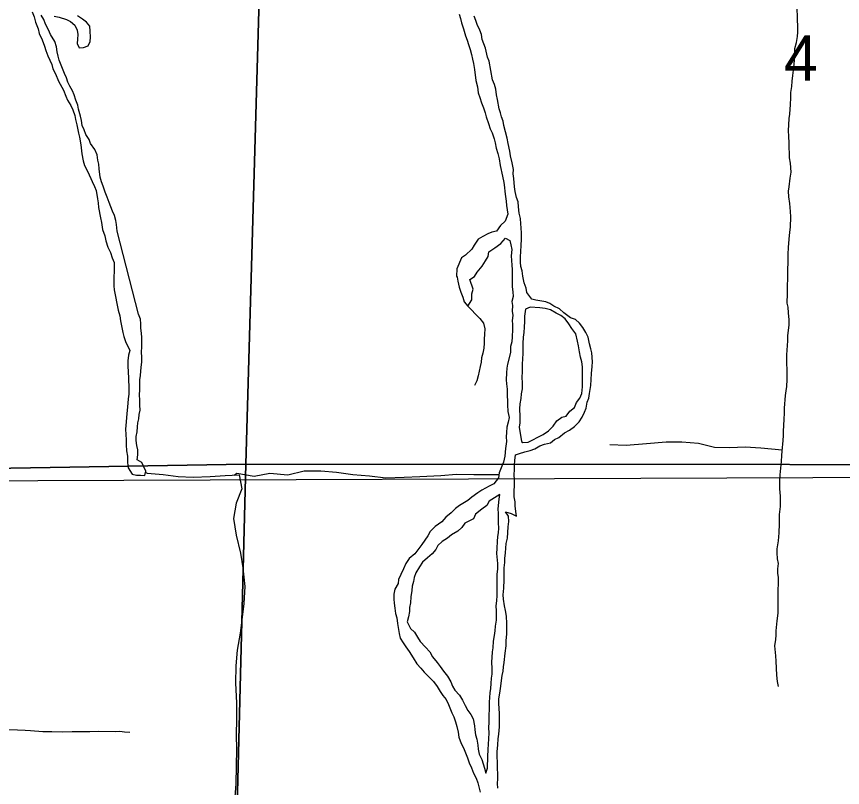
# Model space of a CAD drawing. Extents: x 1588073 to 2013523, y 1090242 to 1357120.
# Drawn here: x 1821769 to 1825795, y 1242889 to 1246645 of the extents above; entities that cross this region are included whole.
import ezdxf

# ---------------------------------------------------------------- set-up
doc = ezdxf.new("R2010")
doc.units = 0
for name, color, linetype in [('GM_X_Minor_River', 7, 'Continuous'), ('GM_X_Section', 7, 'Continuous'), ('GM_X_Section_Text', 7, 'Continuous'), ('GM_X_Township_Road', 7, 'Continuous')]:
    doc.layers.add(name, color=color, linetype=linetype)

msp = doc.modelspace()

# ---------------------------------------------------------------- linework, layer by layer
at = {"layer": 'GM_X_Minor_River'}
for points in [[(1825482.3, 1243381.4), (1825478.4, 1243405.5), (1825474.6, 1243435.6), (1825471.1, 1243503.9), (1825469.3, 1243530), (1825465.7, 1243578.2), (1825469.9, 1243610.2), (1825472.1, 1243630.3), (1825472.2, 1243652.3), (1825476.6, 1243700.5), (1825480.9, 1243738.6), (1825481.5, 1243820.8), (1825482.1, 1243911.1), (1825480.3, 1243933.2), (1825480.4, 1243953.3), (1825482.6, 1243979.3), (1825478.8, 1244003.4), (1825477, 1244031.6), (1825477.1, 1244051.6), (1825483.4, 1244089.7), (1825485.7, 1244129.8), (1825488, 1244173.9), (1825488.4, 1244218.1), (1825492.7, 1244258.2), (1825493, 1244308.3), (1825489.3, 1244344.5), (1825489.6, 1244384.6), (1825491.8, 1244412.7), (1825498.3, 1244476.8), (1825498.5, 1244506.9), (1825500.6, 1244527), (1825505, 1244579.1), (1825507.2, 1244603.2), (1825507.4, 1244625.3), (1825509.8, 1244681.4), (1825512, 1244713.5), (1825512.2, 1244737.6), (1825516.6, 1244797.8), (1825520.8, 1244821.8), (1825523, 1244841.8), (1825525.2, 1244875.9), (1825525.5, 1244912.1), (1825523.9, 1244968.2), (1825524.1, 1244996.3), (1825528.6, 1245064.5), (1825528.8, 1245088.6), (1825535.2, 1245142.7), (1825535.3, 1245166.8), (1825531.6, 1245200.9), (1825529.8, 1245229.1), (1825525.9, 1245249.2), (1825526.3, 1245295.3), (1825526.5, 1245329.4), (1825528.8, 1245371.6), (1825529.7, 1245487.9), (1825531.9, 1245520), (1825534.2, 1245560.1), (1825538.5, 1245594.2), (1825540.6, 1245618.3), (1825543, 1245668.4), (1825541.2, 1245694.5), (1825537.5, 1245734.7), (1825533.7, 1245766.8), (1825531.9, 1245794.9), (1825534.1, 1245815), (1825540.4, 1245857.1), (1825544.6, 1245887.1), (1825540.9, 1245931.3), (1825537.1, 1245957.4), (1825535.6, 1246027.6), (1825533.8, 1246061.8), (1825532, 1246087.9), (1825534.5, 1246148.1), (1825538.6, 1246170.1), (1825541, 1246216.2), (1825543.2, 1246248.3), (1825543.4, 1246274.4), (1825547.6, 1246304.5), (1825549.8, 1246330.5), (1825552, 1246358.6), (1825558.3, 1246396.7), (1825560.6, 1246432.8), (1825562.8, 1246464.9), (1825563, 1246489), (1825571.2, 1246519), (1825575.4, 1246547.1), (1825577.6, 1246569.1), (1825577.8, 1246597.2), (1825576, 1246631.3), (1825574.5, 1246695.6)], [(1821844.5, 1246668.6), (1821854.3, 1246644.4), (1821862.1, 1246618.2), (1821873.9, 1246586), (1821879.7, 1246561.9), (1821893.6, 1246531.7), (1821905.3, 1246501.5), (1821911.2, 1246479.4), (1821921, 1246453.2), (1821930.9, 1246433.1), (1821940.7, 1246410.9), (1821946.6, 1246390.8), (1821958.4, 1246366.6), (1821974.2, 1246330.3), (1821997.9, 1246286), (1822009.7, 1246257.8), (1822017.6, 1246237.7), (1822033.4, 1246211.5), (1822043.3, 1246191.3), (1822053.1, 1246163.1), (1822057, 1246143), (1822062.8, 1246116.9), (1822070.5, 1246076.7), (1822076.4, 1246056.6), (1822082.1, 1246020.4), (1822087.8, 1245976.2), (1822093.6, 1245942.1), (1822099.4, 1245919.9), (1822117.2, 1245887.7), (1822136.9, 1245841.4), (1822148.8, 1245817.2), (1822156.6, 1245797.1), (1822164.3, 1245756.9), (1822166.2, 1245736.8), (1822168, 1245714.7), (1822177.7, 1245664.4), (1822183.5, 1245642.3), (1822187.3, 1245608.2), (1822199.1, 1245576), (1822204.9, 1245551.8), (1822214.7, 1245521.7), (1822226.5, 1245495.5), (1822234.4, 1245469.3), (1822244.2, 1245447.2), (1822243.4, 1245332.8), (1822245.2, 1245312.7), (1822249.1, 1245288.6), (1822258.7, 1245238.4), (1822264.6, 1245214.2), (1822272.4, 1245186.1), (1822276.2, 1245162), (1822287.8, 1245105.7), (1822291.7, 1245085.6), (1822299.5, 1245061.4), (1822321.2, 1245017.1), (1822315, 1244995.1), (1822310.8, 1244967), (1822310.7, 1244947), (1822312.4, 1244908.8), (1822314.3, 1244888.7), (1822314.1, 1244868.7), (1822316, 1244846.6), (1822315.7, 1244804.5), (1822313.5, 1244782.4), (1822309.2, 1244742.3)], [(1821923.9, 1246579.6), (1821910.1, 1246607.8), (1821902.3, 1246629.9), (1821888.4, 1246652.1)], [(1821952.5, 1246647.6), (1821976.5, 1246641.4), (1822012.5, 1246631), (1822032.4, 1246620.8), (1822052.3, 1246602.6), (1822064.2, 1246578.4), (1822068, 1246558.3), (1822065.8, 1246534.3), (1822063.7, 1246514.2), (1822073.5, 1246492.1), (1822095.6, 1246493.9), (1822117.7, 1246501.7), (1822127.9, 1246523.7), (1822130, 1246543.8), (1822128.2, 1246573.9), (1822126.4, 1246598), (1822110.5, 1246618.2), (1822090.6, 1246632.4), (1822066.7, 1246648.6)], [(1823925.7, 1246657.2), (1823933.5, 1246635), (1823937.4, 1246614.9), (1823947.2, 1246584.7), (1823956.9, 1246550.6), (1823964.8, 1246530.4), (1823972.6, 1246508.3), (1823980.5, 1246484.1), (1823986.3, 1246460), (1823992.2, 1246437.9), (1823996, 1246415.8), (1824001.8, 1246387.6), (1824007.4, 1246333.4), (1824015.2, 1246303.2), (1824019, 1246273.1), (1824026.9, 1246251), (1824034.7, 1246224.8), (1824044.5, 1246200.7), (1824052.4, 1246176.5), (1824058.2, 1246156.4), (1824070, 1246124.2), (1824077.8, 1246098), (1824087.7, 1246077.9), (1824097.5, 1246049.7), (1824101.4, 1246029.6), (1824107.2, 1246003.5), (1824115, 1245977.3), (1824120.8, 1245951.2), (1824126.6, 1245919), (1824138.2, 1245866.8), (1824144, 1245836.6), (1824147.9, 1245812.5), (1824149.7, 1245792.4), (1824151.5, 1245768.3), (1824155.4, 1245746.2), (1824157.2, 1245724.1), (1824161.1, 1245704), (1824162.9, 1245681.9), (1824150.7, 1245647.9), (1824128.5, 1245626.1), (1824108.3, 1245600.1), (1824086.2, 1245594.3), (1824066.1, 1245586.4), (1824041.9, 1245572.6), (1824019.8, 1245560.8), (1823999.6, 1245530.8), (1823987.4, 1245510.8), (1823957.2, 1245483), (1823937, 1245469.1), (1823914.6, 1245415.1), (1823913.8, 1245380.6)], [(1824574.2, 1244940.1), (1824576.4, 1244962.1), (1824572.7, 1245006.3), (1824568.8, 1245026.4), (1824561, 1245050.6), (1824555.2, 1245082.7), (1824543.3, 1245104.9), (1824529.5, 1245129.1), (1824513.6, 1245151.3), (1824493.7, 1245169.5), (1824469.8, 1245177.7), (1824435.9, 1245202.1), (1824416, 1245220.3), (1824388, 1245234.6), (1824368.1, 1245246.8), (1824348.1, 1245255), (1824300.1, 1245263.4), (1824280.1, 1245267.6), (1824256.3, 1245299.9), (1824252.5, 1245322), (1824242.6, 1245348.2), (1824236.9, 1245380.3), (1824233, 1245406.5), (1824227.2, 1245426.6), (1824225.3, 1245448.7), (1824225.5, 1245470.7), (1824227.7, 1245502.8), (1824227.9, 1245526.9), (1824230.2, 1245563), (1824230.4, 1245589.1), (1824228.6, 1245615.2), (1824226.7, 1245635.3), (1824224.9, 1245661.4), (1824219.1, 1245687.5), (1824215.3, 1245717.6), (1824213.4, 1245741.7), (1824205.6, 1245763.9), (1824199.8, 1245792), (1824196, 1245816.1), (1824192.2, 1245856.3), (1824190.4, 1245878.4), (1824190.6, 1245900.4), (1824184.8, 1245932.6), (1824177, 1245966.8), (1824173.2, 1245988.9), (1824165.4, 1246027.1), (1824159.6, 1246053.2), (1824144, 1246113.5), (1824140.2, 1246135.6), (1824132.3, 1246155.8), (1824128.5, 1246175.9), (1824120.6, 1246196), (1824112.9, 1246240.2), (1824109.1, 1246264.3), (1824105.3, 1246290.4), (1824099.4, 1246314.6), (1824089.6, 1246336.7), (1824072.2, 1246427.2), (1824064.3, 1246447.3), (1824054.6, 1246491.5), (1824046.8, 1246511.7), (1824038.9, 1246533.8), (1824035.1, 1246557.9), (1824027.2, 1246578.1), (1824013.4, 1246606.3), (1824007.6, 1246626.4), (1823999.7, 1246646.5)], [(1822362.9, 1245194.6), (1822259.4, 1245599.6), (1822255.6, 1245631.7), (1822253.7, 1245651.8), (1822245.9, 1245675.9), (1822236, 1245696.1), (1822228.2, 1245718.2), (1822220.3, 1245738.3), (1822210.5, 1245764.5), (1822200.6, 1245788.7), (1822190.8, 1245818.8), (1822183, 1245839), (1822177.1, 1245863.1), (1822171.4, 1245903.3), (1822169.6, 1245925.4), (1822165.7, 1245945.5), (1822161.9, 1245971.6), (1822150.1, 1245997.8), (1822130.2, 1246026.1), (1822122.4, 1246046.2), (1822106.5, 1246070.4), (1822098.7, 1246092.5), (1822088.8, 1246114.7), (1822085, 1246138.8), (1822081.1, 1246158.9), (1822071.4, 1246193.1), (1822067.5, 1246213.2), (1822057.7, 1246237.3), (1822049.8, 1246263.5), (1822042, 1246283.6), (1822028.1, 1246305.8), (1822018.3, 1246326), (1822012.4, 1246346.1), (1822002.5, 1246368.2), (1821986.8, 1246408.5), (1821977, 1246432.7), (1821971.1, 1246452.8), (1821967.2, 1246472.9), (1821963.4, 1246497), (1821955.6, 1246523.1), (1821933.8, 1246557.4), (1821923.9, 1246579.6)], [(1823913.8, 1245380.6), (1823916.3, 1245375), (1823920.2, 1245354.9), (1823926, 1245326.8), (1823933.8, 1245302.6), (1823943.7, 1245278.4), (1823951.5, 1245254.3), (1823969.4, 1245234.1), (1823987.6, 1245264), (1823987.8, 1245294.1), (1823994, 1245316.1), (1823978.3, 1245364.4), (1824000.5, 1245378.3), (1824014.6, 1245400.3), (1824038.9, 1245428.1), (1824055.1, 1245454.1), (1824067.3, 1245476.1), (1824071.5, 1245498.1), (1824099.6, 1245517.9), (1824129.8, 1245539.8), (1824152.1, 1245565.7), (1824174, 1245553.4), (1824177.9, 1245533.3), (1824183.7, 1245509.2), (1824179.5, 1245479.1), (1824181.3, 1245457.1), (1824183.2, 1245433), (1824185, 1245412.9), (1824184.4, 1245328.6), (1824188.2, 1245304.5), (1824190.1, 1245280.4), (1824183.9, 1245256.4), (1824185.7, 1245236.3), (1824185.5, 1245210.2), (1824187.4, 1245188.1), (1824185.2, 1245164.1), (1824187.1, 1245144), (1824186.9, 1245119.9), (1824184.6, 1245083.8), (1824182.4, 1245059.7), (1824176.3, 1245037.7), (1824176.1, 1245007.6), (1824161.6, 1244951.6), (1824159.5, 1244931.5), (1824157.3, 1244909.4), (1824155.1, 1244875.3), (1824156.9, 1244855.3), (1824160.7, 1244829.1), (1824160.5, 1244795), (1824162.3, 1244775), (1824162.2, 1244752.9), (1824163.9, 1244720.8), (1824169.7, 1244690.6), (1824165.6, 1244668.6), (1824159.4, 1244644.6), (1824157.2, 1244618.5), (1824155, 1244596.4), (1824156.9, 1244574.3), (1824152.6, 1244540.3), (1824148.3, 1244502.2), (1824142.1, 1244474.1), (1824134, 1244454.1), (1824121.7, 1244422.1), (1824117.5, 1244398.1), (1824095.3, 1244368.2), (1824073.2, 1244356.3), (1824037, 1244336.6), (1824016.8, 1244324.7), (1823988.6, 1244302.8), (1823968.5, 1244287), (1823928.3, 1244263.2), (1823908.1, 1244247.3), (1823887.9, 1244227.4), (1823861.7, 1244205.6), (1823841.5, 1244183.7), (1823809.3, 1244159.9), (1823785.1, 1244136), (1823772.9, 1244114), (1823744.6, 1244072.1), (1823710.2, 1244026.3), (1823682, 1244004.4), (1823665.8, 1243980.5), (1823655.6, 1243954.5), (1823641.4, 1243926.5), (1823631.2, 1243902.5), (1823629, 1243882.5), (1823612.8, 1243854.5), (1823608.6, 1243830.5), (1823608.4, 1243806.4), (1823610.3, 1243786.3), (1823612.1, 1243762.2), (1823615.9, 1243736.1), (1823621.8, 1243716), (1823625.6, 1243687.8), (1823633.3, 1243639.6), (1823639.1, 1243615.5), (1823653, 1243593.3), (1823666.8, 1243573.1)], [(1823966.1, 1245237.8), (1824027, 1245173.4), (1824044.9, 1245151.2), (1824050.7, 1245123.1), (1824050.5, 1245097), (1824048.3, 1245072.9), (1824048.2, 1245052.8), (1824046, 1245028.8), (1824041.8, 1245004.7), (1824035.7, 1244982.7), (1824033.5, 1244960.6), (1824029.3, 1244940.6), (1824023.2, 1244916.6), (1824019, 1244894.6), (1824012.8, 1244870.5), (1824000.6, 1244846.5)], [(1824263, 1244571.4), (1824285.1, 1244583.3), (1824309.3, 1244595.1), (1824335.4, 1244609), (1824361.6, 1244626.8), (1824383.8, 1244648.7), (1824402, 1244674.6), (1824426.2, 1244692.5), (1824448.2, 1244698.3), (1824466.4, 1244722.2), (1824488.6, 1244740.1), (1824498.8, 1244764.1), (1824515, 1244786.1), (1824525.1, 1244808.1), (1824527.4, 1244840.1), (1824528.1, 1244938.5), (1824524.3, 1244962.6), (1824518.4, 1244984.7), (1824512.6, 1245010.8), (1824508.8, 1245040.9), (1824503, 1245063.1), (1824495.2, 1245099.3), (1824475.4, 1245125.5), (1824461.5, 1245147.7), (1824443.7, 1245171.9), (1824421.8, 1245188.2), (1824399.8, 1245200.4), (1824371.9, 1245216.7), (1824345.9, 1245222.9), (1824319.9, 1245225.1), (1824271.8, 1245229.6), (1824249.7, 1245219.7), (1824245.5, 1245185.6), (1824245.3, 1245159.5), (1824243.1, 1245131.5), (1824240.9, 1245105.4), (1824238.7, 1245083.3), (1824236.5, 1245051.2), (1824236.3, 1245029.2), (1824236.1, 1245005.1), (1824235.9, 1244975), (1824233.7, 1244952.9), (1824233.5, 1244914.8), (1824231.3, 1244886.8), (1824233.1, 1244860.7), (1824232.9, 1244830.6), (1824228.7, 1244806.5), (1824226.5, 1244784.5), (1824222.3, 1244758.4), (1824220.1, 1244734.3), (1824221.9, 1244696.2), (1824221.6, 1244666.1), (1824219.5, 1244644.1), (1824230.4, 1244574.5)], [(1822309.2, 1244742.3), (1822307, 1244710.2), (1822302.7, 1244670.1), (1822300.4, 1244634), (1822304, 1244581.8), (1822303.8, 1244557.7), (1822305.6, 1244529.6), (1822309.5, 1244503.5), (1822309.2, 1244471.4), (1822313, 1244445.3), (1822332.9, 1244415), (1822352.9, 1244410.8), (1822372.9, 1244410.7), (1822394.9, 1244408.5), (1822399.1, 1244430.5), (1822389.2, 1244450.7), (1822379.4, 1244472.8), (1822357.4, 1244485.1), (1822359.6, 1244509.1), (1822359.8, 1244533.2), (1822355.9, 1244555.3), (1822352.1, 1244579.4), (1822352.2, 1244599.5), (1822356.4, 1244621.5), (1822358.6, 1244645.6), (1822360.7, 1244665.6), (1822364.9, 1244685.6), (1822367, 1244705.7), (1822371.2, 1244727.7), (1822369.4, 1244751.8), (1822369.5, 1244775.9), (1822367.7, 1244802), (1822369.9, 1244826.1), (1822370.3, 1244874.2), (1822372.4, 1244896.3), (1822376.7, 1244936.4), (1822378.9, 1244960.4), (1822379.1, 1244984.5), (1822377.3, 1245010.6), (1822379.4, 1245034.7), (1822379.8, 1245080.8), (1822377.9, 1245102.9), (1822374.1, 1245127), (1822374.2, 1245147.1), (1822372.4, 1245171.2), (1822362.9, 1245194.6)], [(1824114.5, 1242885.1), (1824112.7, 1242907.2), (1824114.9, 1242931.3), (1824115, 1242955.4), (1824113.2, 1242981.5), (1824113.4, 1243011.6), (1824111.6, 1243037.7), (1824111.8, 1243061.7), (1824114.1, 1243095.8), (1824116.3, 1243125.9), (1824120.4, 1243147.9), (1824122.7, 1243184.1), (1824123.2, 1243248.2), (1824121.4, 1243274.4), (1824119.5, 1243296.4), (1824119.7, 1243320.5), (1824123.9, 1243348.6), (1824128.1, 1243370.6), (1824136.6, 1243434.8), (1824140.7, 1243454.8), (1824142.9, 1243476.8), (1824145, 1243496.9), (1824151.4, 1243543), (1824155.6, 1243579.1), (1824155.8, 1243603.1), (1824158.1, 1243637.2), (1824158.4, 1243687.4), (1824156.7, 1243723.5), (1824152.9, 1243751.7), (1824147, 1243773.8), (1824143.3, 1243805.9), (1824141.4, 1243828), (1824143.7, 1243860.1), (1824146, 1243900.2), (1824146.4, 1243958.4), (1824148.6, 1243984.5), (1824148.7, 1244004.5), (1824152.9, 1244032.6), (1824155.3, 1244076.7), (1824161.5, 1244102.8), (1824165.9, 1244158.9), (1824168.1, 1244185), (1824166.2, 1244211.1), (1824152.4, 1244231.2), (1824180.4, 1244223), (1824206.3, 1244210.7), (1824202.5, 1244232.8), (1824198.7, 1244261), (1824198.8, 1244281), (1824195, 1244305.1), (1824195.6, 1244387.4), (1824193.7, 1244411.5), (1824195.9, 1244437.6), (1824196.1, 1244459.6), (1824198.3, 1244481.7), (1824200.5, 1244509.8), (1824220.5, 1244515.6), (1824246.6, 1244523.4), (1824272.7, 1244531.2), (1824294.8, 1244539.1), (1824319, 1244552.9), (1824343.1, 1244560.8), (1824371.2, 1244568.5), (1824391.3, 1244584.4), (1824411.4, 1244594.3), (1824439.6, 1244616.1), (1824463.8, 1244630), (1824487.9, 1244647.8), (1824512.1, 1244669.7), (1824526.3, 1244693.7), (1824536.5, 1244717.6), (1824544.7, 1244737.6), (1824550.9, 1244765.7), (1824559, 1244785.7), (1824561.2, 1244807.8), (1824565.4, 1244827.8), (1824567.5, 1244847.8), (1824569.7, 1244875.9), (1824571.9, 1244906), (1824574.2, 1244940.1)], [(1824230.4, 1244574.5), (1824237, 1244569.7), (1824263, 1244571.4)], [(1825500.6, 1244532), (1825396.6, 1244541.9), (1825320.5, 1244546.6), (1825246.4, 1244543.2), (1825170.2, 1244545.8), (1825092.3, 1244564.5), (1825012.2, 1244571.2), (1824936.1, 1244571.8), (1824839.9, 1244562.6), (1824739.6, 1244555.4), (1824661.5, 1244558.1)], [(1822396.4, 1244425.5), (1822406, 1244420.4), (1822484.2, 1244412.9), (1822556.4, 1244403.4), (1822630.6, 1244400), (1822713.1, 1244404.5), (1822785.5, 1244409.2), (1822853.9, 1244411.9), (1822866.7, 1244343.3), (1822839.4, 1244273.5), (1822826, 1244199.4), (1822838.7, 1244118.7), (1822861.2, 1244029.9), (1822872, 1243959.3), (1822882.5, 1243868.7), (1822877, 1243784.3), (1822867.5, 1243706.1), (1822858.3, 1243640), (1822844.8, 1243557.8), (1822837.4, 1243481.6), (1822835.9, 1243397.2), (1822840.3, 1243300.7), (1822840.9, 1243222.3), (1822839.5, 1243143.9), (1822840.3, 1243077.6), (1822837.3, 1242906.8), (1822831.8, 1242822.5)], [(1822829.9, 1244409.9), (1822843.5, 1244420.6), (1822927.7, 1244406), (1823003.9, 1244419.4), (1823092, 1244412.7), (1823170.3, 1244432.1), (1823252.4, 1244431.4), (1823328.5, 1244424.8), (1823408.5, 1244414.1), (1823488.6, 1244407.4), (1823568.7, 1244396.7), (1823658.8, 1244399.9), (1823735, 1244403.3), (1823837.2, 1244408.5), (1823913.3, 1244415.8), (1823997.5, 1244413.1), (1824119.5, 1244413.8)], [(1824124.9, 1244315.8), (1824072.6, 1244284.1), (1824060.5, 1244262.1), (1824036.3, 1244244.3), (1824006.1, 1244220.4), (1823995.9, 1244198.4), (1823953.7, 1244176.7), (1823939.5, 1244154.8), (1823919.3, 1244136.9), (1823889.1, 1244119.1), (1823869, 1244103.2), (1823842.8, 1244087.4), (1823822.7, 1244067.5), (1823812.5, 1244047.5), (1823794.3, 1244027.6), (1823772.1, 1244007.7), (1823748, 1243985.8), (1823733.8, 1243963.8), (1823715.5, 1243933.9), (1823707.4, 1243911.9), (1823703.2, 1243891.9), (1823697, 1243869.8), (1823694.9, 1243847.8), (1823690.6, 1243817.7), (1823688.4, 1243787.7), (1823684.3, 1243765.6), (1823684.1, 1243745.6), (1823679.9, 1243719.5), (1823673.7, 1243695.5), (1823689.5, 1243663.2), (1823709.4, 1243645), (1823723.3, 1243620.8), (1823737.1, 1243600.6), (1823763, 1243572.3), (1823782.8, 1243550.1), (1823796.7, 1243525.9), (1823818.5, 1243497.6), (1823834.4, 1243477.4), (1823850.3, 1243455.2), (1823870.1, 1243431), (1823885.9, 1243402.7), (1823893.8, 1243382.6), (1823905.7, 1243362.4), (1823927.5, 1243338.2), (1823943.4, 1243314), (1823955.2, 1243287.8), (1823969, 1243263.6), (1823982.9, 1243243.4), (1823994.8, 1243223.2), (1824000.6, 1243189.1), (1824002.4, 1243169), (1824006.2, 1243144.9), (1824012.1, 1243124.8), (1824017.9, 1243094.6), (1824019.8, 1243074.6), (1824023.6, 1243050.4), (1824037.4, 1243024.2), (1824043.3, 1243004.1), (1824049.1, 1242982), (1824057, 1242957.8), (1824065.1, 1242981.9), (1824065.6, 1243040.1), (1824067.8, 1243074.1), (1824070, 1243100.2), (1824070.2, 1243126.3), (1824072.4, 1243154.4), (1824070.6, 1243178.5), (1824072.8, 1243206.5), (1824073.5, 1243304.9), (1824077.8, 1243349), (1824080, 1243371), (1824082.2, 1243395.1), (1824084.4, 1243421.1), (1824086.5, 1243441.2), (1824086.7, 1243467.3), (1824085, 1243501.4), (1824087.1, 1243521.4), (1824089.3, 1243549.5), (1824091.5, 1243569.6), (1824093.7, 1243601.7), (1824097.9, 1243629.7), (1824102.1, 1243651.8), (1824104.2, 1243673.8), (1824108.5, 1243703.9), (1824108.7, 1243730), (1824108.8, 1243750), (1824107, 1243774.1), (1824109.2, 1243798.2), (1824111.4, 1243824.3), (1824112.1, 1243928.6), (1824114.3, 1243952.6), (1824114.5, 1243980.7), (1824110.8, 1244028.9), (1824111, 1244053), (1824113.3, 1244089.1), (1824115.4, 1244109.1), (1824117.6, 1244131.2), (1824119.7, 1244151.3), (1824117.9, 1244179.4), (1824118.3, 1244223.5), (1824116.4, 1244245.6)], [(1824116.4, 1244245.6), (1824120.8, 1244293.7), (1824124.9, 1244315.8)], [(1823666.8, 1243573.1), (1823682.7, 1243550.9), (1823702.5, 1243520.7), (1823720.3, 1243490.4), (1823740.2, 1243470.2), (1823756.1, 1243450), (1823779.9, 1243425.7), (1823801.8, 1243405.4), (1823819.7, 1243381.2), (1823833.5, 1243357), (1823847.4, 1243336.8), (1823863.3, 1243316.6), (1823875.1, 1243292.5), (1823890.8, 1243252.2), (1823900.7, 1243232.1), (1823908.6, 1243207.9), (1823914.4, 1243185.8), (1823922.2, 1243157.6), (1823924, 1243133.5), (1823935.8, 1243103.3), (1823947.7, 1243081.2), (1823967.4, 1243032.8), (1823975.2, 1243008.7), (1823987, 1242984.5), (1823996.9, 1242958.3), (1824008.7, 1242934.2), (1824016.6, 1242912), (1824022.4, 1242891.9), (1824028.3, 1242865.8)], [(1821435.7, 1243149.1), (1821453.2, 1243154), (1821473.3, 1243155.7), (1821493.5, 1243159.3), (1821519.7, 1243162.8), (1821545.8, 1243162.3), (1821587.9, 1243159.5), (1821652.3, 1243162.3), (1821728.8, 1243170.9), (1821773, 1243170.1), (1821811.1, 1243167.4), (1821837.2, 1243166.9), (1821897.4, 1243161.7), (1821941.6, 1243160.9), (1821991.8, 1243159.9), (1822040.1, 1243161), (1822090.3, 1243162.1), (1822126.5, 1243161.4), (1822166.7, 1243162.6), (1822251.1, 1243161.1), (1822273.2, 1243162.6), (1822295.3, 1243160.2), (1822321.3, 1243157.7)]]:
    msp.add_lwpolyline(points, dxfattribs=at)
at = {"layer": 'GM_X_Section'}
msp.add_lwpolyline([(1823027, 1249340.6), (1822886.6, 1244464.4), (1817542.7, 1244373.5), (1817618.6, 1247897.3)], dxfattribs=at)
for points in [[(1823027, 1249340.6), (1823139, 1249337.9), (1828305.9, 1249259.7), (1828188, 1244461.4), (1822886.6, 1244464.4)], [(1817542.7, 1244373.5), (1822886.6, 1244464.4), (1822751.5, 1239151.9), (1817431.6, 1239060.9)], [(1822886.6, 1244464.4), (1828188, 1244461.4), (1828049.3, 1239232.9), (1822751.5, 1239151.9)]]:
    msp.add_lwpolyline(points, close=True, dxfattribs=at)
at = {"layer": 'GM_X_Township_Road'}
msp.add_lwpolyline([(1820191, 1244378.4), (1820191, 1244378.4), (1828170.9, 1244408.3)], dxfattribs=at)

# ---------------------------------------------------------------- texts
at = {"layer": 'GM_X_Section_Text'}
msp.add_text('4', height=221, rotation=0, dxfattribs=at).set_placement((1825510, 1246331.9))

doc.saveas('drawing.dxf')
